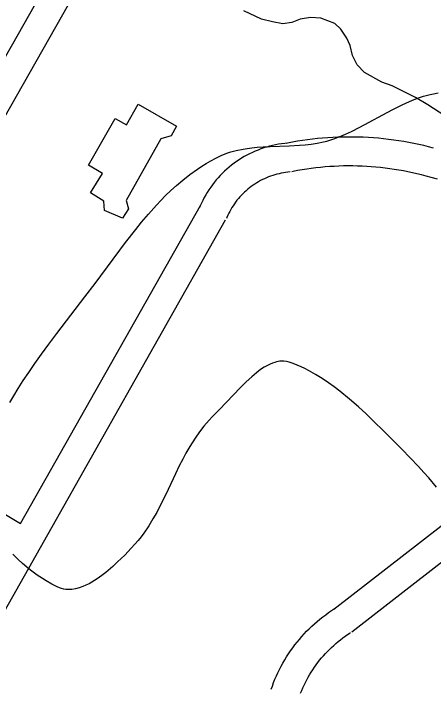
# Model space of a CAD drawing. Extents: x 3651524 to 3689615, y 505651 to 531377.
# Drawn here: x 3662644 to 3663080, y 520206 to 520908 of the extents above; entities that cross this region are included whole.
import ezdxf

# ---------------------------------------------------------------- set-up
doc = ezdxf.new("R2010")
doc.units = 0
for name, color, linetype in [('V-BLDG-OTLN', 7, 'Continuous'), ('V-ROAD-CNTR', 7, 'Continuous'), ('V-SITE-VEGE', 7, 'Continuous'), ('V-TOPO-SHOR', 7, 'Continuous')]:
    doc.layers.add(name, color=color, linetype=linetype)

msp = doc.modelspace()

# ---------------------------------------------------------------- linework, layer by layer
at = {"layer": 'V-BLDG-OTLN'}
msp.add_lwpolyline([(3662722.238, 520750.88), (3662749.72, 520799.337), (3662761.465, 520792.675), (3662773.52, 520813.929), (3662813.421, 520791.299), (3662807.73, 520781.266), (3662797.152, 520778.159), (3662761.209, 520713.983), (3662763.54, 520705.312), (3662757.463, 520695.623), (3662738.595, 520703.831), (3662737.846, 520713.547), (3662724.228, 520721.999), (3662736.734, 520742.145)], close=True, dxfattribs=at)
at = {"layer": 'V-ROAD-CNTR'}
for points in [[(3662548.355, 520708.804), (3662835.679, 521215.468)], [(3662574.254, 520693.658), (3662861.775, 521200.67)], [(3663079.852, 520768.459), (3663074.862, 520769.769), (3663069.74, 520771.026), (3663064.599, 520772.203), (3663059.437, 520773.298), (3663054.259, 520774.309), (3663049.067, 520775.239), (3663043.86, 520776.086), (3663038.641, 520776.851), (3663033.411, 520777.533), (3663028.168, 520778.132), (3663022.918, 520778.646), (3663017.661, 520779.078), (3663012.397, 520779.426), (3663007.128, 520779.691), (3663001.856, 520779.871), (3662996.583, 520779.969), (3662991.306, 520779.982), (3662986.031, 520779.911), (3662980.76, 520779.757), (3662975.488, 520779.519), (3662970.222, 520779.197), (3662964.965, 520778.792), (3662959.712, 520778.303), (3662954.467, 520777.731), (3662949.233, 520777.076), (3662944.01, 520776.338), (3662938.798, 520775.517), (3662933.601, 520774.613), (3662928.459, 520773.634), (3662926.98, 520773.336)], [(3662928.521, 520773.564), (3662925.582, 520773.285), (3662922.436, 520772.892), (3662919.307, 520772.409), (3662916.188, 520771.834), (3662913.088, 520771.166), (3662910.013, 520770.41), (3662906.956, 520769.563), (3662903.927, 520768.625), (3662900.93, 520767.602), (3662897.961, 520766.49), (3662895.028, 520765.292), (3662892.129, 520764.008), (3662889.27, 520762.64), (3662886.452, 520761.189), (3662883.677, 520759.654), (3662880.95, 520758.041), (3662878.27, 520756.348), (3662875.641, 520754.576), (3662873.067, 520752.73), (3662870.547, 520750.809), (3662868.082, 520748.813), (3662865.678, 520746.746), (3662863.337, 520744.612), (3662861.057, 520742.408), (3662858.845, 520740.138), (3662856.699, 520737.806), (3662854.622, 520735.41), (3662852.617, 520732.954), (3662850.686, 520730.444), (3662848.829, 520727.878), (3662847.046, 520725.256), (3662845.341, 520722.582), (3662843.715, 520719.859), (3662842.17, 520717.091), (3662840.709, 520714.282), (3662839.328, 520711.429), (3662838.056, 520708.588), (3662837.476, 520707.215)], [(3662931.355, 520743.698), (3662928.858, 520743.461), (3662926.586, 520743.178), (3662924.319, 520742.827), (3662922.068, 520742.412), (3662919.83, 520741.93), (3662917.603, 520741.382), (3662915.398, 520740.771), (3662913.211, 520740.095), (3662911.042, 520739.354), (3662908.897, 520738.55), (3662906.776, 520737.684), (3662904.681, 520736.757), (3662902.616, 520735.769), (3662900.58, 520734.72), (3662898.575, 520733.613), (3662896.604, 520732.446), (3662894.668, 520731.223), (3662892.769, 520729.943), (3662890.905, 520728.607), (3662889.083, 520727.218), (3662887.304, 520725.778), (3662885.568, 520724.285), (3662883.875, 520722.741), (3662882.229, 520721.149), (3662880.629, 520719.509), (3662879.079, 520717.823), (3662877.58, 520716.094), (3662876.131, 520714.32), (3662874.734, 520712.502), (3662873.389, 520710.644), (3662872.102, 520708.752), (3662870.871, 520706.822), (3662869.697, 520704.857), (3662868.582, 520702.857), (3662867.523, 520700.822), (3662866.526, 520698.761), (3662865.566, 520696.618), (3662865.11, 520695.539)], [(3663072.234, 520739.443), (3663067.48, 520740.691), (3663062.818, 520741.834), (3663058.139, 520742.905), (3663053.447, 520743.9), (3663048.737, 520744.821), (3663044.013, 520745.667), (3663039.276, 520746.438), (3663034.527, 520747.133), (3663029.769, 520747.753), (3663025.002, 520748.298), (3663020.226, 520748.766), (3663015.443, 520749.16), (3663010.655, 520749.476), (3663005.862, 520749.717), (3663001.066, 520749.881), (3662996.267, 520749.969), (3662991.47, 520749.982), (3662986.671, 520749.917), (3662981.874, 520749.777), (3662977.082, 520749.561), (3662972.292, 520749.267), (3662967.505, 520748.898), (3662962.728, 520748.455), (3662957.957, 520747.933), (3662953.195, 520747.338), (3662948.444, 520746.666), (3662943.704, 520745.919), (3662938.977, 520745.097), (3662934.221, 520744.192), (3662932.896, 520743.926)], [(3663083.978, 520736.375), (3663077.641, 520737.993), (3663072.158, 520739.463)], [(3662651.758, 520378.906), (3662838.235, 520708.759)], [(3662585.867, 520201.395), (3662864.351, 520693.995)], [(3662513.207, 520462.111), (3662651.758, 520378.907)], [(3662976.664, 520290.128), (3663121.268, 520402.541)], [(3662995.076, 520266.442), (3663139.68, 520378.855)], [(3662911.652, 520206.964), (3662912.828, 520210.334), (3662914.144, 520213.845), (3662915.544, 520217.325), (3662917.025, 520220.768), (3662918.587, 520224.175), (3662920.227, 520227.546), (3662921.948, 520230.877), (3662923.746, 520234.166), (3662925.622, 520237.413), (3662927.574, 520240.614), (3662929.601, 520243.769), (3662931.699, 520246.873), (3662933.871, 520249.928), (3662936.117, 520252.933), (3662938.43, 520255.881), (3662940.812, 520258.775), (3662943.264, 520261.615), (3662945.781, 520264.393), (3662948.36, 520267.11), (3662951.006, 520269.768), (3662953.711, 520272.362), (3662956.479, 520274.893), (3662959.306, 520277.357), (3662962.189, 520279.753), (3662965.127, 520282.08), (3662968.119, 520284.339), (3662971.165, 520286.526), (3662974.259, 520288.64), (3662977.347, 520290.645), (3662977.887, 520290.984)], [(3662942.108, 520202.977), (3662943.244, 520205.797), (3662944.445, 520208.592), (3662945.713, 520211.359), (3662947.045, 520214.094), (3662948.442, 520216.797), (3662949.9, 520219.468), (3662951.422, 520222.1), (3662953.004, 520224.697), (3662954.649, 520227.256), (3662956.355, 520229.778), (3662958.117, 520232.257), (3662959.937, 520234.694), (3662961.816, 520237.087), (3662963.75, 520239.437), (3662965.736, 520241.737), (3662967.779, 520243.991), (3662969.876, 520246.2), (3662972.02, 520248.356), (3662974.217, 520250.46), (3662976.461, 520252.513), (3662978.754, 520254.511), (3662981.093, 520256.457), (3662983.479, 520258.346), (3662985.907, 520260.179), (3662988.377, 520261.952), (3662990.891, 520263.67), (3662993.499, 520265.363), (3662993.853, 520265.586)]]:
    msp.add_lwpolyline(points, dxfattribs=at)
at = {"layer": 'V-SITE-VEGE'}
for points in [[(3662849.009, 520755.287), (3662854.123, 520758.117), (3662856.986, 520759.578), (3662859.878, 520760.911), (3662865.756, 520763.227), (3662869.733, 520764.534), (3662875.105, 520766.002), (3662882.369, 520767.534), (3662886.563, 520768.216), (3662891.388, 520768.849), (3662896.94, 520769.406), (3662903.316, 520769.867), (3662910.627, 520770.221), (3662930.083, 520770.833), (3662941.054, 520771.362), (3662946.828, 520771.812), (3662952.908, 520772.482), (3662959.288, 520773.461), (3662965.958, 520774.87), (3662969.335, 520775.767), (3662976.542, 520778.079), (3662983.733, 520780.83), (3662988.517, 520782.874), (3662994.884, 520785.817), (3663003.361, 520790.052), (3663037.185, 520808.24), (3663046.848, 520813.09), (3663052.005, 520815.492), (3663057.512, 520817.874), (3663063.39, 520820.17), (3663069.669, 520822.304), (3663076.378, 520824.161), (3663079.847, 520824.933), (3663084.646, 520825.761)], [(3662640.496, 520504.403), (3662644.649, 520511.518), (3662649.292, 520519.108), (3662654.461, 520527.193), (3662660.196, 520535.809), (3662666.526, 520544.978), (3662673.483, 520554.733), (3662681.083, 520565.102), (3662689.339, 520576.11), (3662718.482, 520614.151), (3662728.972, 520627.996), (3662760.574, 520670.586), (3662771.05, 520684.117), (3662777.128, 520691.639), (3662784.206, 520700.032), (3662792.519, 520709.32), (3662797.072, 520714.132), (3662802.032, 520719.148), (3662807.457, 520724.356), (3662813.415, 520729.746), (3662819.977, 520735.292), (3662827.241, 520740.969), (3662835.316, 520746.735), (3662839.627, 520749.585), (3662844.182, 520752.44), (3662849.009, 520755.287)], [(3663083.192, 520416.767), (3663074.967, 520426.335), (3663070.08, 520431.783), (3663064.276, 520437.972), (3663046.973, 520455.941), (3663029.165, 520474.103), (3663017.068, 520485.987), (3663010.088, 520492.604), (3663002.062, 520499.955), (3662992.838, 520508.007), (3662982.616, 520516.357), (3662976.976, 520520.682), (3662970.947, 520525.055), (3662964.512, 520529.419), (3662957.645, 520533.706), (3662950.326, 520537.818), (3662946.551, 520539.745), (3662942.66, 520541.584), (3662938.648, 520543.319), (3662934.509, 520544.925), (3662930.251, 520546.381), (3662927.529, 520547.065), (3662924.783, 520547.405), (3662922.944, 520547.446), (3662920.476, 520547.286), (3662917.169, 520546.702), (3662915.268, 520546.192), (3662913.089, 520545.455), (3662910.59, 520544.427), (3662907.721, 520543.022), (3662904.434, 520541.136), (3662900.666, 520538.648), (3662896.347, 520535.414), (3662891.405, 520531.289), (3662885.758, 520526.116), (3662879.324, 520519.761), (3662857.975, 520497.335), (3662850.258, 520489.496), (3662847.332, 520486.342), (3662841.849, 520479.927), (3662838.447, 520475.579), (3662834.198, 520469.706), (3662828.982, 520461.747)], [(3662828.982, 520461.747), (3662826.2, 520457.143), (3662823.178, 520451.843), (3662819.895, 520445.74), (3662816.321, 520438.717), (3662812.407, 520430.652), (3662802.27, 520409.112), (3662796.23, 520396.91), (3662792.816, 520390.473), (3662788.958, 520383.677), (3662784.544, 520376.526), (3662779.422, 520369.032), (3662776.592, 520365.227), (3662773.518, 520361.344), (3662770.171, 520357.391), (3662766.524, 520353.373), (3662759.706, 520346.287), (3662752.345, 520339.062), (3662747.195, 520334.323), (3662740.092, 520328.287), (3662735.943, 520325.06), (3662731.143, 520321.635), (3662725.607, 520318.143), (3662722.645, 520316.491), (3662719.487, 520314.914), (3662716.125, 520313.462), (3662712.553, 520312.192), (3662708.772, 520311.186), (3662704.785, 520310.543), (3662702.749, 520310.398), (3662700.666, 520310.386), (3662698.538, 520310.529), (3662696.367, 520310.846), (3662694.158, 520311.365), (3662691.909, 520312.108), (3662689.628, 520313.105), (3662683.936, 520316.102), (3662678.138, 520319.495), (3662674.239, 520321.965), (3662669.029, 520325.5), (3662662.117, 520330.606), (3662658.213, 520333.714), (3662653.822, 520337.415), (3662648.921, 520341.831), (3662643.519, 520347.088)]]:
    msp.add_lwpolyline(points, dxfattribs=at)
at = {"layer": 'V-TOPO-SHOR'}
msp.add_lwpolyline([(3663091.732, 520802.106), (3663073.945, 520813.266), (3663061.297, 520820.841), (3663047.456, 520828.026), (3663037.175, 520833.213), (3663026.493, 520836.82), (3663008.307, 520846.794), (3663000.811, 520854.744), (3662996.092, 520864.667), (3662993.358, 520874.978), (3662990.219, 520882.517), (3662983.915, 520892.05), (3662977.599, 520897.621), (3662962.96, 520903.222), (3662952.267, 520904.056), (3662941.562, 520902.114), (3662932.836, 520898.979), (3662923.718, 520897.428), (3662913.027, 520899.45), (3662901.55, 520902.266), (3662883.358, 520911.052)], dxfattribs=at)

doc.saveas('drawing.dxf')
